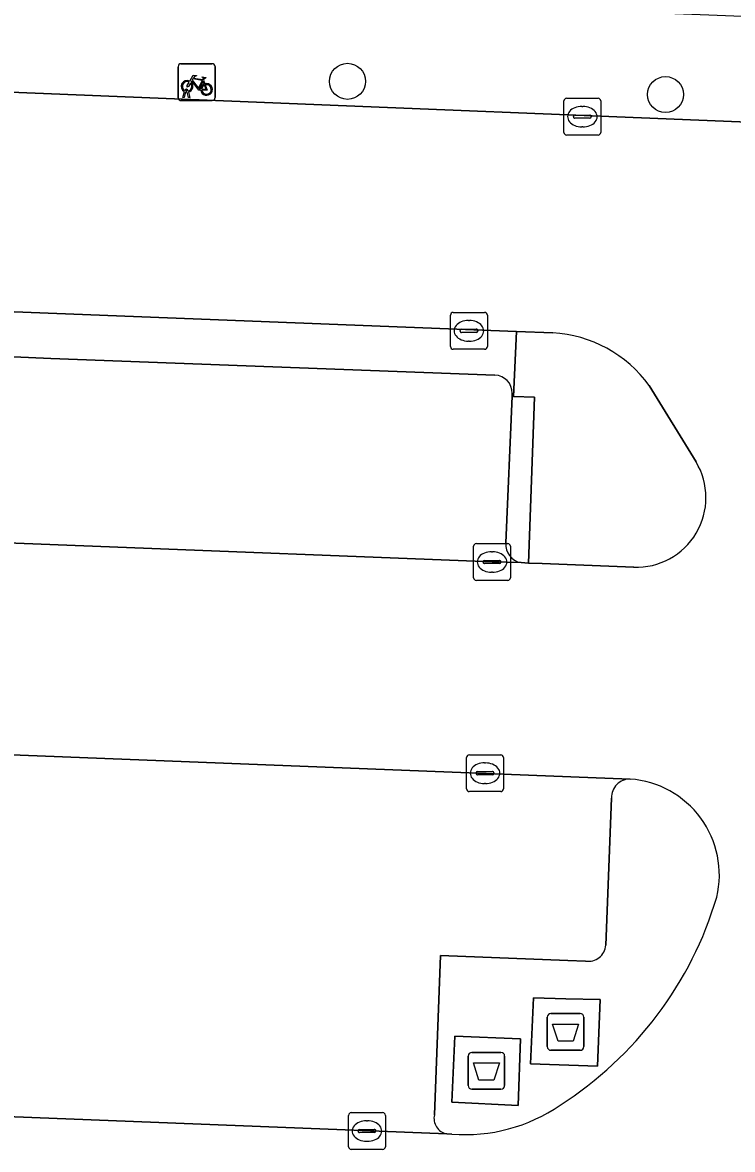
# Model space of a CAD drawing. Extents: x 160888 to 161385, y 386490 to 386908.
# Drawn here: x 161307.78 to 161327.05, y 386753.63 to 386784.23 of the extents above; entities that cross this region are included whole.
import ezdxf

# ---------------------------------------------------------------- set-up
doc = ezdxf.new("R2010")
doc.units = 0
for name, color, linetype in [('IMGEO_Afval_apart_plaats', 7, 'Continuous'), ('IMGEO_Boom', 7, 'Continuous'), ('IMGEO_Fietsenrek', 7, 'Continuous'), ('IMGEO_Groenvoorziening', 7, 'Continuous'), ('IMGEO_Haag', 7, 'Continuous'), ('IMGEO_Kolk', 7, 'Continuous'), ('IMGEO_Parkeervlak_open', 7, 'Continuous'), ('IMGEO_Rijbaan_lokaal_open', 7, 'Continuous'), ('IMGEO_Verkeerseiland_open', 7, 'Continuous'), ('IMGEO_Voetpad_gesloten', 7, 'Continuous'), ('IMGEO_Voetpad_open', 7, 'Continuous')]:
    doc.layers.add(name, color=color, linetype=linetype)

msp = doc.modelspace()

# ---------------------------------------------------------------- linework, layer by layer
at = {"layer": 'IMGEO_Afval_apart_plaats'}
for p, q in [((161322.127, 386757.326), (161322.917, 386757.326)), ((161322.917, 386757.326), (161322.127, 386757.326)), ((161322.027, 386756.426), (161322.027, 386757.226)), ((161322.027, 386757.226), (161322.027, 386756.426)), ((161323.017, 386757.226), (161323.017, 386756.426)), ((161323.017, 386756.426), (161323.017, 386757.226)), ((161319.88, 386755.369), (161319.88, 386756.169)), ((161319.88, 386756.169), (161319.88, 386755.369)), ((161319.98, 386756.269), (161320.77, 386756.269)), ((161320.77, 386756.269), (161319.98, 386756.269)), ((161320.87, 386756.169), (161320.87, 386755.369)), ((161320.87, 386755.369), (161320.87, 386756.169)), ((161322.917, 386756.326), (161322.127, 386756.326)), ((161322.127, 386756.326), (161322.917, 386756.326)), ((161320.77, 386755.269), (161319.98, 386755.269)), ((161319.98, 386755.269), (161320.77, 386755.269))]:
    msp.add_line(p, q, dxfattribs=at)
for points in [[(161322.17, 386757.04), (161322.874, 386757.04), (161322.725, 386756.57), (161322.319, 386756.57), (161322.17, 386757.04)], [(161320.023, 386755.983), (161320.727, 386755.983), (161320.578, 386755.513), (161320.172, 386755.513), (161320.023, 386755.983)]]:
    msp.add_lwpolyline(points, dxfattribs=at)
for centre, start, end in [((161322.127, 386757.226), 90, 180), ((161322.127, 386757.226), 90, 180), ((161322.917, 386757.226), 0, 90), ((161322.917, 386757.226), 360, 90), ((161322.127, 386756.426), 180, 270), ((161322.127, 386756.426), 180, 270), ((161322.917, 386756.426), 270, 0), ((161322.917, 386756.426), 270, 0), ((161319.98, 386756.169), 90, 180), ((161319.98, 386756.169), 90, 180), ((161320.77, 386756.169), 0, 90), ((161320.77, 386756.169), 360, 90), ((161319.98, 386755.369), 180, 270), ((161319.98, 386755.369), 180, 270), ((161320.77, 386755.369), 270, 0), ((161320.77, 386755.369), 270, 0)]:
    msp.add_arc(centre, 0.1, start, end, dxfattribs=at)
at = {"layer": 'IMGEO_Boom'}
for centre in [(161316.603, 386782.636), (161325.235, 386782.276)]:
    msp.add_circle(centre, 0.489, dxfattribs=at)
at = {"layer": 'IMGEO_Fietsenrek'}
for p, q in [((161312.009, 386782.19), (161312.009, 386783.031)), ((161312.009, 386783.031), (161312.009, 386782.19)), ((161312.084, 386783.115), (161312.925, 386783.115)), ((161312.925, 386783.115), (161312.084, 386783.115)), ((161313.009, 386783.04), (161313.009, 386782.199)), ((161313.009, 386782.199), (161313.009, 386783.04)), ((161312.247, 386782.371), (161312.246, 386782.375)), ((161312.278, 386782.382), (161312.279, 386782.375)), ((161312.696, 386782.664), (161312.732, 386782.569)), ((161312.934, 386782.115), (161312.093, 386782.115)), ((161312.093, 386782.115), (161312.934, 386782.115)), ((161312.136, 386782.199), (161312.175, 386782.359)), ((161312.17, 386782.199), (161312.136, 386782.199)), ((161312.205, 386782.347), (161312.17, 386782.199)), ((161312.288, 386782.199), (161312.254, 386782.341)), ((161312.286, 386782.345), (161312.321, 386782.199)), ((161312.321, 386782.199), (161312.288, 386782.199))]:
    msp.add_line(p, q, dxfattribs=at)
for points in [[(161312.322, 386782.641), (161312.417, 386782.805), (161312.503, 386782.791), (161312.505, 386782.782), (161312.449, 386782.771), (161312.422, 386782.726), (161312.678, 386782.685)], [(161312.665, 386782.66), (161312.408, 386782.701), (161312.391, 386782.672), (161312.558, 386782.452), (161312.665, 386782.66)], [(161312.678, 386782.685), (161312.703, 386782.734), (161312.697, 386782.738), (161312.674, 386782.742), (161312.662, 386782.749), (161312.661, 386782.752), (161312.663, 386782.757), (161312.758, 386782.742), (161312.76, 386782.732), (161312.75, 386782.719), (161312.738, 386782.713), (161312.724, 386782.719), (161312.696, 386782.664)], [(161312.343, 386782.589), (161312.291, 386782.499), (161312.251, 386782.474), (161312.252, 386782.521), (161312.307, 386782.615)], [(161312.618, 386782.397), (161312.568, 386782.397), (161312.377, 386782.648), (161312.358, 386782.616)], [(161312.713, 386782.562), (161312.683, 386782.639), (161312.574, 386782.421), (161312.617, 386782.421)], [(161312.647, 386782.421), (161312.767, 386782.42), (161312.723, 386782.534)], [(161312.743, 386782.541), (161312.798, 386782.396), (161312.648, 386782.396)]]:
    msp.add_lwpolyline(points, dxfattribs=at)
for centre, radius, start, end in [((161312.087, 386783.037), 0.0779, 92.4484, 184.2845), ((161312.087, 386783.037), 0.0779, 92.4484, 184.2845), ((161312.931, 386783.037), 0.0779, 2.4484, 94.2845), ((161312.931, 386783.037), 0.0779, 2.4484, 94.2845), ((161312.249, 386782.5), 0.159, 62.6766, 242.1369), ((161312.249, 386782.5), 0.129, 63.3192, 238.903), ((161312.229, 386782.371), 0.0499, 12.8025, 158.6934), ((161312.229, 386782.371), 0.0174, 12.8025, 163.4502), ((161312.249, 386782.5), 0.129, 253.415, 269.0204), ((161312.249, 386782.5), 0.129, 283.6043, 43.4302), ((161312.249, 386782.5), 0.159, 283.5766, 46.6042), ((161312.776, 386782.416), 0.159, 113.3408, 178.3217), ((161312.776, 386782.416), 0.159, 187.0065, 105.7708), ((161312.776, 386782.416), 0.129, 113.923, 177.9556), ((161312.776, 386782.416), 0.129, 188.6715, 104.5883), ((161312.087, 386782.193), 0.0779, 182.4484, 274.2845), ((161312.087, 386782.193), 0.0779, 182.4484, 274.2845), ((161312.249, 386782.5), 0.159, 253.9967, 271.7867), ((161312.931, 386782.193), 0.0779, 272.4484, 4.2845), ((161312.931, 386782.193), 0.0779, 272.4484, 4.2845)]:
    msp.add_arc(centre, radius, start, end, dxfattribs=at)
at = {"layer": 'IMGEO_Groenvoorziening'}
for points in [[(161321.191, 386775.845), (161290.219, 386777.059), (161286.769, 386777.123), (161286.589, 386770.967), (161287.27, 386770.894)], [(161288.419, 386776.006), (161308.548, 386775.111), (161320.602, 386774.66)], [(161321.073, 386774.165), (161321.078, 386774.084), (161321.108, 386774.083), (161321.191, 386775.845)], [(161322.176, 386775.806), (161321.191, 386775.845), (161321.108, 386774.083), (161321.679, 386774.063), (161321.517, 386769.556), (161321.887, 386769.548), (161324.372, 386769.444)], [(161326.064, 386772.304), (161324.795, 386774.379)]]:
    msp.add_lwpolyline(points, dxfattribs=at)
for centre, radius, start, end in [((161321.975, 386772.321), 3.491, 36.1292, 86.702), ((161320.586, 386774.173), 0.488, 359.0878, 88.0658), ((161324.445, 386771.331), 1.889, 267.7753, 31.0069)]:
    msp.add_arc(centre, radius, start, end, dxfattribs=at)
at = {"layer": 'IMGEO_Haag'}
for points in [[(161321.191, 386775.845), (161290.219, 386777.059), (161286.769, 386777.123), (161286.589, 386770.967), (161287.27, 386770.894)], [(161288.419, 386776.006), (161308.548, 386775.111), (161320.602, 386774.66)], [(161321.073, 386774.165), (161321.078, 386774.084), (161321.108, 386774.083), (161321.191, 386775.845)]]:
    msp.add_lwpolyline(points, dxfattribs=at)
msp.add_arc((161320.586, 386774.173), 0.488, 359.0878, 88.0658, dxfattribs=at)
at = {"layer": 'IMGEO_Kolk'}
for p, q in [((161322.478, 386781.251), (161322.478, 386782.103)), ((161322.553, 386782.177), (161323.405, 386782.177)), ((161323.479, 386782.103), (161323.479, 386781.251)), ((161322.966, 386781.957), (161322.991, 386781.957)), ((161322.737, 386781.671), (161322.737, 386781.683)), ((161323.175, 386781.634), (161322.777, 386781.634)), ((161322.78, 386781.72), (161323.178, 386781.72)), ((161323.221, 386781.683), (161323.221, 386781.671)), ((161323.405, 386781.177), (161322.553, 386781.177)), ((161322.989, 386781.397), (161322.964, 386781.397)), ((161319.399, 386775.436), (161319.399, 386776.288)), ((161319.474, 386776.362), (161320.326, 386776.362)), ((161320.4, 386776.288), (161320.4, 386775.436)), ((161319.887, 386776.142), (161319.912, 386776.142)), ((161319.658, 386775.856), (161319.658, 386775.868)), ((161320.096, 386775.819), (161319.698, 386775.819)), ((161319.701, 386775.905), (161320.099, 386775.905)), ((161320.142, 386775.868), (161320.142, 386775.856)), ((161320.326, 386775.362), (161319.474, 386775.362)), ((161319.91, 386775.582), (161319.885, 386775.582)), ((161320.026, 386769.159), (161320.026, 386770.011)), ((161320.101, 386770.085), (161320.953, 386770.085)), ((161320.514, 386769.865), (161320.539, 386769.865)), ((161321.027, 386770.011), (161321.027, 386769.159)), ((161320.285, 386769.579), (161320.285, 386769.591)), ((161320.723, 386769.542), (161320.325, 386769.542)), ((161320.328, 386769.628), (161320.726, 386769.628)), ((161320.769, 386769.591), (161320.769, 386769.579)), ((161320.537, 386769.305), (161320.512, 386769.305)), ((161320.953, 386769.085), (161320.101, 386769.085)), ((161319.911, 386764.35), (161320.763, 386764.35)), ((161319.836, 386763.424), (161319.836, 386764.276)), ((161320.324, 386764.13), (161320.349, 386764.13)), ((161320.837, 386764.276), (161320.837, 386763.424)), ((161320.095, 386763.844), (161320.095, 386763.856)), ((161320.533, 386763.807), (161320.135, 386763.807)), ((161320.138, 386763.893), (161320.536, 386763.893)), ((161320.579, 386763.856), (161320.579, 386763.844)), ((161320.347, 386763.57), (161320.322, 386763.57)), ((161320.763, 386763.35), (161319.911, 386763.35)), ((161316.631, 386753.708), (161316.631, 386754.56)), ((161316.706, 386754.634), (161317.558, 386754.634)), ((161317.632, 386754.56), (161317.632, 386753.708)), ((161317.119, 386754.414), (161317.144, 386754.414)), ((161316.89, 386754.128), (161316.89, 386754.14)), ((161317.328, 386754.091), (161316.93, 386754.091)), ((161316.933, 386754.177), (161317.331, 386754.177)), ((161317.374, 386754.14), (161317.374, 386754.128)), ((161317.558, 386753.634), (161316.706, 386753.634)), ((161317.142, 386753.854), (161317.117, 386753.854))]:
    msp.add_line(p, q, dxfattribs=at)
for points in [[(161322.478, 386781.251), (161322.478, 386782.103)], [(161322.553, 386782.177), (161323.405, 386782.177)], [(161323.479, 386782.103), (161323.479, 386781.251)], [(161323.405, 386781.177), (161322.553, 386781.177)], [(161319.399, 386775.436), (161319.399, 386776.288)], [(161319.474, 386776.362), (161320.326, 386776.362)], [(161320.4, 386776.288), (161320.4, 386775.436)], [(161320.326, 386775.362), (161319.474, 386775.362)], [(161320.026, 386769.159), (161320.026, 386770.011)], [(161320.101, 386770.085), (161320.953, 386770.085)], [(161321.027, 386770.011), (161321.027, 386769.159)], [(161320.953, 386769.085), (161320.101, 386769.085)], [(161319.911, 386764.35), (161320.763, 386764.35)], [(161319.836, 386763.424), (161319.836, 386764.276)], [(161320.837, 386764.276), (161320.837, 386763.424)], [(161320.763, 386763.35), (161319.911, 386763.35)], [(161316.631, 386753.708), (161316.631, 386754.56)], [(161316.706, 386754.634), (161317.558, 386754.634)], [(161317.632, 386754.56), (161317.632, 386753.708)], [(161317.558, 386753.634), (161316.706, 386753.634)]]:
    msp.add_lwpolyline(points, dxfattribs=at)
for centre, radius, start, end in [((161322.555, 386782.101), 0.0765, 91.552, 178.448), ((161322.555, 386782.101), 0.0765, 91.552, 178.448), ((161323.403, 386782.101), 0.0765, 1.552, 88.448), ((161323.403, 386782.101), 0.0765, 1.552, 88.448), ((161322.777, 386781.68), 0.0403, 85.8775, 175.7526), ((161322.774, 386781.67), 0.0366, 178.938, 274.7102), ((161323.178, 386781.677), 0.043, 264.8664, 352.4533), ((161323.182, 386781.682), 0.0386, 1.7309, 96.639), ((161322.555, 386781.253), 0.0765, 181.552, 268.448), ((161322.555, 386781.253), 0.0765, 181.552, 268.448), ((161323.403, 386781.253), 0.0765, 271.552, 358.448), ((161323.403, 386781.253), 0.0765, 271.552, 358.448), ((161319.476, 386776.286), 0.0765, 91.552, 178.448), ((161319.476, 386776.286), 0.0765, 91.552, 178.448), ((161320.324, 386776.286), 0.0765, 1.552, 88.448), ((161320.324, 386776.286), 0.0765, 1.552, 88.448), ((161319.698, 386775.865), 0.0403, 85.8775, 175.7526), ((161319.695, 386775.855), 0.0366, 178.938, 274.7102), ((161320.099, 386775.862), 0.043, 264.8664, 352.4533), ((161320.103, 386775.867), 0.0386, 1.7309, 96.639), ((161319.476, 386775.438), 0.0765, 181.552, 268.448), ((161319.476, 386775.438), 0.0765, 181.552, 268.448), ((161320.324, 386775.438), 0.0765, 271.552, 358.448), ((161320.324, 386775.438), 0.0765, 271.552, 358.448), ((161320.103, 386770.009), 0.0765, 91.552, 178.448), ((161320.103, 386770.009), 0.0765, 91.552, 178.448), ((161320.951, 386770.009), 0.0765, 1.552, 88.448), ((161320.951, 386770.009), 0.0765, 1.552, 88.448), ((161320.325, 386769.588), 0.0403, 85.8775, 175.7526), ((161320.322, 386769.578), 0.0366, 178.938, 274.7102), ((161320.726, 386769.585), 0.043, 264.8664, 352.4533), ((161320.73, 386769.59), 0.0386, 1.7309, 96.639), ((161320.103, 386769.161), 0.0765, 181.552, 268.448), ((161320.103, 386769.161), 0.0765, 181.552, 268.448), ((161320.951, 386769.161), 0.0765, 271.552, 358.448), ((161320.951, 386769.161), 0.0765, 271.552, 358.448), ((161319.913, 386764.274), 0.0765, 91.552, 178.448), ((161319.913, 386764.274), 0.0765, 91.552, 178.448), ((161320.761, 386764.274), 0.0765, 1.552, 88.448), ((161320.761, 386764.274), 0.0765, 1.552, 88.448), ((161320.135, 386763.853), 0.0403, 85.8775, 175.7526), ((161320.132, 386763.843), 0.0366, 178.938, 274.7102), ((161320.536, 386763.85), 0.043, 264.8664, 352.4533), ((161320.54, 386763.855), 0.0386, 1.7309, 96.639), ((161319.913, 386763.426), 0.0765, 181.552, 268.448), ((161319.913, 386763.426), 0.0765, 181.552, 268.448), ((161320.761, 386763.426), 0.0765, 271.552, 358.448), ((161320.761, 386763.426), 0.0765, 271.552, 358.448), ((161316.708, 386754.558), 0.0765, 91.552, 178.448), ((161316.708, 386754.558), 0.0765, 91.552, 178.448), ((161317.556, 386754.558), 0.0765, 1.552, 88.448), ((161317.556, 386754.558), 0.0765, 1.552, 88.448), ((161316.93, 386754.137), 0.0403, 85.8775, 175.7526), ((161316.927, 386754.127), 0.0366, 178.938, 274.7102), ((161317.331, 386754.134), 0.043, 264.8664, 352.4533), ((161317.335, 386754.139), 0.0386, 1.7309, 96.639), ((161316.708, 386753.71), 0.0765, 181.552, 268.448), ((161316.708, 386753.71), 0.0765, 181.552, 268.448), ((161317.556, 386753.71), 0.0765, 271.552, 358.448), ((161317.556, 386753.71), 0.0765, 271.552, 358.448)]:
    msp.add_arc(centre, radius, start, end, dxfattribs=at)
for centre, major_axis, ratio, start_param, end_param in [((161322.965, 386781.677), (-0.387, 0.002), 0.722429, 4.712389, 7.853982), ((161322.99, 386781.677), (-0.39, 0.002), 0.717154, 1.570796, 4.712389), ((161319.886, 386775.862), (-0.387, 0.002), 0.722429, 4.712389, 7.853982), ((161319.911, 386775.862), (-0.39, 0.002), 0.717154, 1.570796, 4.712389), ((161320.513, 386769.585), (-0.387, 0.002), 0.722429, 4.712389, 7.853982), ((161320.538, 386769.585), (-0.39, 0.002), 0.717154, 1.570796, 4.712389), ((161320.323, 386763.85), (-0.387, 0.002), 0.722429, 4.712389, 7.853982), ((161320.348, 386763.85), (-0.39, 0.002), 0.717154, 1.570796, 4.712389), ((161317.118, 386754.134), (-0.387, 0.002), 0.722429, 4.712389, 7.853982), ((161317.143, 386754.134), (-0.39, 0.002), 0.717154, 1.570796, 4.712389)]:
    msp.add_ellipse(centre, major_axis=major_axis, ratio=ratio, start_param=start_param, end_param=end_param, dxfattribs=at)
at = {"layer": 'IMGEO_Parkeervlak_open'}
for points in [[(161320.602, 386774.66), (161308.548, 386775.111), (161288.419, 386776.006)], [(161321.078, 386774.084), (161321.073, 386774.165)], [(161320.901, 386770.105), (161321.078, 386774.084)], [(161287.27, 386770.894), (161320.527, 386769.585), (161321.314, 386769.567)], [(161324.279, 386763.692), (161286.316, 386765.182), (161285.828, 386765.165)], [(161323.616, 386759.183), (161323.772, 386763.176)], [(161318.962, 386754.576), (161319.127, 386758.899), (161322.581, 386758.767), (161323.066, 386758.749)], [(161285.451, 386755.493), (161285.955, 386755.372), (161319.296, 386754.057)]]:
    msp.add_lwpolyline(points, dxfattribs=at)
for centre, radius, start, end in [((161320.586, 386774.173), 0.488, 359.0878, 88.0658), ((161321.409, 386770.068), 0.51, 175.8052, 259.2186), ((161324.268, 386763.196), 0.496, 88.6757, 182.3324), ((161323.147, 386759.212), 0.47, 260.0911, 356.4622), ((161319.381, 386754.478), 0.43, 166.8691, 258.6571)]:
    msp.add_arc(centre, radius, start, end, dxfattribs=at)
at = {"layer": 'IMGEO_Rijbaan_lokaal_open'}
for points in [[(161279.498, 386784.186), (161285.042, 386783.964), (161285.001, 386783.253), (161290.161, 386782.96), (161306.56, 386782.379), (161334.596, 386781.235), (161334.772, 386784.906), (161334.949, 386788.678), (161335.446, 386801.74), (161335.616, 386805.459), (161335.837, 386814.939), (161331.47, 386815.113), (161330.241, 386784.278), (161327.555, 386784.385), (161286.811, 386786.009)], [(161333.595, 386755.803), (161334.301, 386772.593), (161334.45, 386776.286), (161334.596, 386781.235), (161306.56, 386782.379), (161290.161, 386782.96), (161285.001, 386783.253), (161279.441, 386783.439)], [(161286.769, 386777.123), (161290.219, 386777.059), (161321.191, 386775.845), (161322.176, 386775.806)], [(161324.795, 386774.379), (161326.064, 386772.304)], [(161324.372, 386769.444), (161321.887, 386769.548), (161321.517, 386769.556), (161321.314, 386769.567), (161320.527, 386769.585), (161287.27, 386770.894)], [(161283.295, 386765.315), (161285.828, 386765.165), (161286.316, 386765.182), (161324.279, 386763.692)], [(161319.44, 386754.052), (161319.296, 386754.057), (161285.955, 386755.372)]]:
    msp.add_lwpolyline(points, dxfattribs=at)
for centre, radius, start, end in [((161321.975, 386772.321), 3.491, 36.1292, 86.702), ((161324.445, 386771.331), 1.889, 267.7753, 31.0069), ((161324.084, 386761.085), 2.614, 346.7981, 85.7189), ((161316.921, 386763.37), 10.126, 302.5923, 343.467), ((161319.811, 386758.544), 4.507, 265.2838, 304.6908)]:
    msp.add_arc(centre, radius, start, end, dxfattribs=at)
at = {"layer": 'IMGEO_Verkeerseiland_open'}
for points in [[(161323.772, 386763.176), (161323.616, 386759.183)], [(161323.066, 386758.749), (161322.581, 386758.767), (161319.127, 386758.899), (161318.962, 386754.576)], [(161319.296, 386754.057), (161319.44, 386754.052)]]:
    msp.add_lwpolyline(points, dxfattribs=at)
for points in [[(161322.527, 386757.728), (161323.462, 386757.704), (161323.394, 386755.894), (161321.573, 386755.959), (161321.653, 386757.752)], [(161321.3, 386756.633), (161321.24, 386754.825), (161319.439, 386754.918), (161319.518, 386756.709)]]:
    msp.add_lwpolyline(points, close=True, dxfattribs=at)
for centre, radius, start, end in [((161324.268, 386763.196), 0.496, 88.6757, 182.3324), ((161324.084, 386761.085), 2.614, 346.7981, 85.7189), ((161316.921, 386763.37), 10.126, 302.5923, 343.467), ((161323.147, 386759.212), 0.47, 260.0911, 356.4622), ((161319.811, 386758.544), 4.507, 265.2838, 304.6908), ((161319.381, 386754.478), 0.43, 166.8691, 258.6571)]:
    msp.add_arc(centre, radius, start, end, dxfattribs=at)
at = {"layer": 'IMGEO_Voetpad_gesloten'}
for points in [[(161323.462, 386757.704), (161322.527, 386757.728), (161321.653, 386757.752), (161321.573, 386755.959), (161323.394, 386755.894)], [(161321.3, 386756.633), (161319.518, 386756.709), (161319.439, 386754.918), (161321.24, 386754.825)]]:
    msp.add_lwpolyline(points, close=True, dxfattribs=at)
at = {"layer": 'IMGEO_Voetpad_open'}
for points in [[(161321.108, 386774.083), (161321.078, 386774.084), (161320.901, 386770.105)], [(161321.314, 386769.567), (161321.517, 386769.556), (161321.679, 386774.063), (161321.108, 386774.083)]]:
    msp.add_lwpolyline(points, dxfattribs=at)
msp.add_arc((161321.409, 386770.068), 0.51, 175.8052, 259.2186, dxfattribs=at)

doc.saveas('drawing.dxf')
